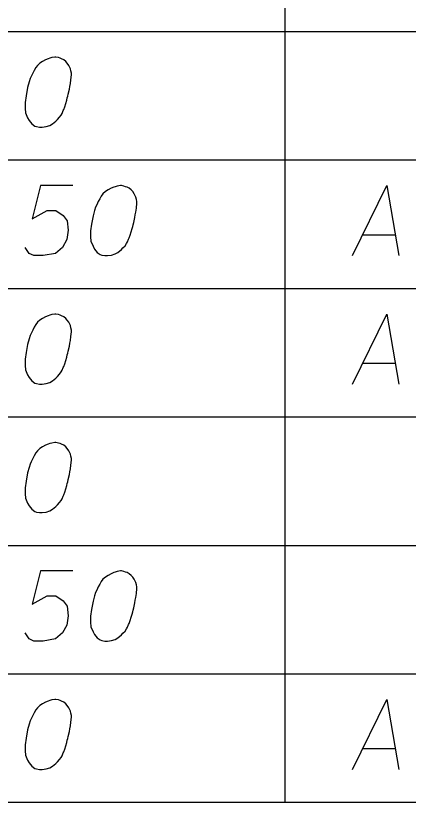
# Model space of a CAD drawing. Extents: x 2074207 to 2076812, y 516372 to 523312.
# Drawn here: x 2076426.6 to 2076453.5, y 517572.2 to 517626.1 of the extents above; entities that cross this region are included whole.
import ezdxf

# ---------------------------------------------------------------- set-up
doc = ezdxf.new("R2010")
doc.units = 0
doc.layers.add('Prop DirtTable_ Soil Test Results - Outline (Minor)', color=7, linetype='Continuous')
doc.layers.add('Prop DirtTable_ Soil Test Results - Tx (Sample Data)', color=7, linetype='Continuous')

msp = doc.modelspace()

# ---------------------------------------------------------------- linework, layer by layer
at = {"layer": 'Prop DirtTable_ Soil Test Results - Outline (Minor)'}
for p, q in [((2076445.063, 517633.83), (2076445.063, 517625.03)), ((2076260.609, 517625.03), (2076811.903, 517625.03)), ((2076260.609, 517625.03), (2076811.903, 517625.03)), ((2076445.063, 517625.03), (2076445.063, 517616.23)), ((2076260.609, 517616.23), (2076811.903, 517616.23)), ((2076260.609, 517616.23), (2076811.903, 517616.23)), ((2076445.063, 517616.23), (2076445.063, 517607.43)), ((2076260.609, 517607.43), (2076811.903, 517607.43)), ((2076260.609, 517607.43), (2076811.903, 517607.43)), ((2076445.063, 517607.43), (2076445.063, 517598.63)), ((2076260.609, 517598.63), (2076811.903, 517598.63)), ((2076260.609, 517598.63), (2076811.903, 517598.63)), ((2076445.063, 517598.63), (2076445.063, 517589.83)), ((2076260.609, 517589.83), (2076811.903, 517589.83)), ((2076260.609, 517589.83), (2076811.903, 517589.83)), ((2076445.063, 517589.83), (2076445.063, 517581.03)), ((2076260.609, 517581.03), (2076811.903, 517581.03)), ((2076260.609, 517581.03), (2076811.903, 517581.03)), ((2076445.063, 517581.03), (2076445.063, 517572.23)), ((2076260.609, 517572.23), (2076811.903, 517572.23))]:
    msp.add_line(p, q, dxfattribs=at)
at = {"layer": 'Prop DirtTable_ Soil Test Results - Tx (Sample Data)'}
for points in [[(2076429.392, 517623.274), (2076429.322, 517623.274), (2076429.11, 517623.236), (2076428.969, 517623.198), (2076428.863, 517623.16), (2076428.687, 517623.085), (2076428.475, 517622.971), (2076428.299, 517622.858), (2076428.122, 517622.707), (2076428.016, 517622.556), (2076427.911, 517622.367), (2076427.805, 517622.178), (2076427.699, 517621.951), (2076427.628, 517621.8), (2076427.558, 517621.573), (2076427.452, 517621.195), (2076427.346, 517620.628), (2076427.276, 517620.174), (2076427.276, 517619.759), (2076427.311, 517619.456), (2076427.452, 517619.116), (2076427.558, 517618.927), (2076427.734, 517618.7), (2076427.946, 517618.549), (2076428.052, 517618.511), (2076428.263, 517618.474), (2076428.44, 517618.474), (2076428.722, 517618.511), (2076428.969, 517618.587), (2076429.145, 517618.7), (2076429.392, 517618.889), (2076429.498, 517619.003), (2076429.639, 517619.154), (2076429.745, 517619.305), (2076429.815, 517619.419), (2076429.886, 517619.608), (2076429.921, 517619.683), (2076429.992, 517619.872), (2076430.062, 517620.099), (2076430.133, 517620.326), (2076430.168, 517620.477), (2076430.203, 517620.59), (2076430.239, 517620.741), (2076430.309, 517621.082), (2076430.345, 517621.27), (2076430.38, 517621.459), (2076430.415, 517621.724), (2076430.45, 517622.064), (2076430.45, 517622.178), (2076430.415, 517622.329), (2076430.38, 517622.48), (2076430.274, 517622.707), (2076430.168, 517622.858), (2076430.062, 517622.971), (2076429.921, 517623.085), (2076429.78, 517623.16), (2076429.674, 517623.198), (2076429.569, 517623.236), (2076429.392, 517623.274)], [(2076430.556, 517614.474), (2076428.334, 517614.474), (2076427.769, 517612.206), (2076428.792, 517612.773), (2076429.392, 517612.773), (2076429.886, 517612.433), (2076430.168, 517612.055), (2076430.239, 517611.412), (2076430.133, 517610.77), (2076429.851, 517610.241), (2076429.357, 517609.825), (2076428.51, 517609.674), (2076427.875, 517609.674), (2076427.558, 517609.825), (2076427.276, 517610.241)], [(2076433.872, 517614.474), (2076433.802, 517614.474), (2076433.59, 517614.436), (2076433.449, 517614.398), (2076433.343, 517614.36), (2076433.167, 517614.285), (2076432.955, 517614.171), (2076432.779, 517614.058), (2076432.602, 517613.907), (2076432.496, 517613.756), (2076432.391, 517613.567), (2076432.285, 517613.378), (2076432.179, 517613.151), (2076432.108, 517613), (2076432.038, 517612.773), (2076431.932, 517612.395), (2076431.826, 517611.828), (2076431.756, 517611.374), (2076431.756, 517610.959), (2076431.791, 517610.656), (2076431.932, 517610.316), (2076432.038, 517610.127), (2076432.214, 517609.9), (2076432.426, 517609.749), (2076432.532, 517609.711), (2076432.743, 517609.674), (2076432.92, 517609.674), (2076433.202, 517609.711), (2076433.449, 517609.787), (2076433.625, 517609.9), (2076433.872, 517610.089), (2076433.978, 517610.203), (2076434.119, 517610.354), (2076434.225, 517610.505), (2076434.295, 517610.619), (2076434.366, 517610.808), (2076434.401, 517610.883), (2076434.472, 517611.072), (2076434.542, 517611.299), (2076434.613, 517611.526), (2076434.648, 517611.677), (2076434.683, 517611.79), (2076434.719, 517611.941), (2076434.789, 517612.282), (2076434.825, 517612.47), (2076434.86, 517612.659), (2076434.895, 517612.924), (2076434.93, 517613.264), (2076434.93, 517613.378), (2076434.895, 517613.529), (2076434.86, 517613.68), (2076434.754, 517613.907), (2076434.648, 517614.058), (2076434.542, 517614.171), (2076434.401, 517614.285), (2076434.26, 517614.36), (2076434.154, 517614.398), (2076434.049, 517614.436), (2076433.872, 517614.474)], [(2076449.676, 517609.674), (2076452.039, 517614.474), (2076452.85, 517609.674)], [(2076450.381, 517611.11), (2076452.603, 517611.11)], [(2076429.392, 517605.674), (2076429.322, 517605.674), (2076429.11, 517605.636), (2076428.969, 517605.598), (2076428.863, 517605.56), (2076428.687, 517605.485), (2076428.475, 517605.371), (2076428.299, 517605.258), (2076428.122, 517605.107), (2076428.016, 517604.956), (2076427.911, 517604.767), (2076427.805, 517604.578), (2076427.699, 517604.351), (2076427.628, 517604.2), (2076427.558, 517603.973), (2076427.452, 517603.595), (2076427.346, 517603.028), (2076427.276, 517602.574), (2076427.276, 517602.159), (2076427.311, 517601.856), (2076427.452, 517601.516), (2076427.558, 517601.327), (2076427.734, 517601.1), (2076427.946, 517600.949), (2076428.052, 517600.911), (2076428.263, 517600.874), (2076428.44, 517600.874), (2076428.722, 517600.911), (2076428.969, 517600.987), (2076429.145, 517601.1), (2076429.392, 517601.289), (2076429.498, 517601.403), (2076429.639, 517601.554), (2076429.745, 517601.705), (2076429.815, 517601.819), (2076429.886, 517602.008), (2076429.921, 517602.083), (2076429.992, 517602.272), (2076430.062, 517602.499), (2076430.133, 517602.726), (2076430.168, 517602.877), (2076430.203, 517602.99), (2076430.239, 517603.141), (2076430.309, 517603.482), (2076430.345, 517603.67), (2076430.38, 517603.859), (2076430.415, 517604.124), (2076430.45, 517604.464), (2076430.45, 517604.578), (2076430.415, 517604.729), (2076430.38, 517604.88), (2076430.274, 517605.107), (2076430.168, 517605.258), (2076430.062, 517605.371), (2076429.921, 517605.485), (2076429.78, 517605.56), (2076429.674, 517605.598), (2076429.569, 517605.636), (2076429.392, 517605.674)], [(2076449.676, 517600.874), (2076452.039, 517605.674), (2076452.85, 517600.874)], [(2076450.381, 517602.31), (2076452.603, 517602.31)], [(2076429.392, 517596.874), (2076429.322, 517596.874), (2076429.11, 517596.836), (2076428.969, 517596.798), (2076428.863, 517596.76), (2076428.687, 517596.685), (2076428.475, 517596.571), (2076428.299, 517596.458), (2076428.122, 517596.307), (2076428.016, 517596.156), (2076427.911, 517595.967), (2076427.805, 517595.778), (2076427.699, 517595.551), (2076427.628, 517595.4), (2076427.558, 517595.173), (2076427.452, 517594.795), (2076427.346, 517594.228), (2076427.276, 517593.774), (2076427.276, 517593.359), (2076427.311, 517593.056), (2076427.452, 517592.716), (2076427.558, 517592.527), (2076427.734, 517592.3), (2076427.946, 517592.149), (2076428.052, 517592.111), (2076428.263, 517592.074), (2076428.44, 517592.074), (2076428.722, 517592.111), (2076428.969, 517592.187), (2076429.145, 517592.3), (2076429.392, 517592.489), (2076429.498, 517592.603), (2076429.639, 517592.754), (2076429.745, 517592.905), (2076429.815, 517593.019), (2076429.886, 517593.208), (2076429.921, 517593.283), (2076429.992, 517593.472), (2076430.062, 517593.699), (2076430.133, 517593.926), (2076430.168, 517594.077), (2076430.203, 517594.19), (2076430.239, 517594.341), (2076430.309, 517594.682), (2076430.345, 517594.87), (2076430.38, 517595.059), (2076430.415, 517595.324), (2076430.45, 517595.664), (2076430.45, 517595.778), (2076430.415, 517595.929), (2076430.38, 517596.08), (2076430.274, 517596.307), (2076430.168, 517596.458), (2076430.062, 517596.571), (2076429.921, 517596.685), (2076429.78, 517596.76), (2076429.674, 517596.798), (2076429.569, 517596.836), (2076429.392, 517596.874)], [(2076430.556, 517588.074), (2076428.334, 517588.074), (2076427.769, 517585.806), (2076428.792, 517586.373), (2076429.392, 517586.373), (2076429.886, 517586.033), (2076430.168, 517585.655), (2076430.239, 517585.012), (2076430.133, 517584.37), (2076429.851, 517583.841), (2076429.357, 517583.425), (2076428.51, 517583.274), (2076427.875, 517583.274), (2076427.558, 517583.425), (2076427.276, 517583.841)], [(2076433.872, 517588.074), (2076433.802, 517588.074), (2076433.59, 517588.036), (2076433.449, 517587.998), (2076433.343, 517587.96), (2076433.167, 517587.885), (2076432.955, 517587.771), (2076432.779, 517587.658), (2076432.602, 517587.507), (2076432.496, 517587.356), (2076432.391, 517587.167), (2076432.285, 517586.978), (2076432.179, 517586.751), (2076432.108, 517586.6), (2076432.038, 517586.373), (2076431.932, 517585.995), (2076431.826, 517585.428), (2076431.756, 517584.974), (2076431.756, 517584.559), (2076431.791, 517584.256), (2076431.932, 517583.916), (2076432.038, 517583.727), (2076432.214, 517583.5), (2076432.426, 517583.349), (2076432.532, 517583.311), (2076432.743, 517583.274), (2076432.92, 517583.274), (2076433.202, 517583.311), (2076433.449, 517583.387), (2076433.625, 517583.5), (2076433.872, 517583.689), (2076433.978, 517583.803), (2076434.119, 517583.954), (2076434.225, 517584.105), (2076434.295, 517584.219), (2076434.366, 517584.408), (2076434.401, 517584.483), (2076434.472, 517584.672), (2076434.542, 517584.899), (2076434.613, 517585.126), (2076434.648, 517585.277), (2076434.683, 517585.39), (2076434.719, 517585.541), (2076434.789, 517585.882), (2076434.825, 517586.07), (2076434.86, 517586.259), (2076434.895, 517586.524), (2076434.93, 517586.864), (2076434.93, 517586.978), (2076434.895, 517587.129), (2076434.86, 517587.28), (2076434.754, 517587.507), (2076434.648, 517587.658), (2076434.542, 517587.771), (2076434.401, 517587.885), (2076434.26, 517587.96), (2076434.154, 517587.998), (2076434.049, 517588.036), (2076433.872, 517588.074)], [(2076429.392, 517579.274), (2076429.322, 517579.274), (2076429.11, 517579.236), (2076428.969, 517579.198), (2076428.863, 517579.16), (2076428.687, 517579.085), (2076428.475, 517578.971), (2076428.299, 517578.858), (2076428.122, 517578.707), (2076428.016, 517578.556), (2076427.911, 517578.367), (2076427.805, 517578.178), (2076427.699, 517577.951), (2076427.628, 517577.8), (2076427.558, 517577.573), (2076427.452, 517577.195), (2076427.346, 517576.628), (2076427.276, 517576.174), (2076427.276, 517575.759), (2076427.311, 517575.456), (2076427.452, 517575.116), (2076427.558, 517574.927), (2076427.734, 517574.7), (2076427.946, 517574.549), (2076428.052, 517574.511), (2076428.263, 517574.474), (2076428.44, 517574.474), (2076428.722, 517574.511), (2076428.969, 517574.587), (2076429.145, 517574.7), (2076429.392, 517574.889), (2076429.498, 517575.003), (2076429.639, 517575.154), (2076429.745, 517575.305), (2076429.815, 517575.419), (2076429.886, 517575.608), (2076429.921, 517575.683), (2076429.992, 517575.872), (2076430.062, 517576.099), (2076430.133, 517576.326), (2076430.168, 517576.477), (2076430.203, 517576.59), (2076430.239, 517576.741), (2076430.309, 517577.082), (2076430.345, 517577.27), (2076430.38, 517577.459), (2076430.415, 517577.724), (2076430.45, 517578.064), (2076430.45, 517578.178), (2076430.415, 517578.329), (2076430.38, 517578.48), (2076430.274, 517578.707), (2076430.168, 517578.858), (2076430.062, 517578.971), (2076429.921, 517579.085), (2076429.78, 517579.16), (2076429.674, 517579.198), (2076429.569, 517579.236), (2076429.392, 517579.274)], [(2076449.676, 517574.474), (2076452.039, 517579.274), (2076452.85, 517574.474)], [(2076450.381, 517575.91), (2076452.603, 517575.91)]]:
    msp.add_lwpolyline(points, dxfattribs=at)

doc.saveas('drawing.dxf')
